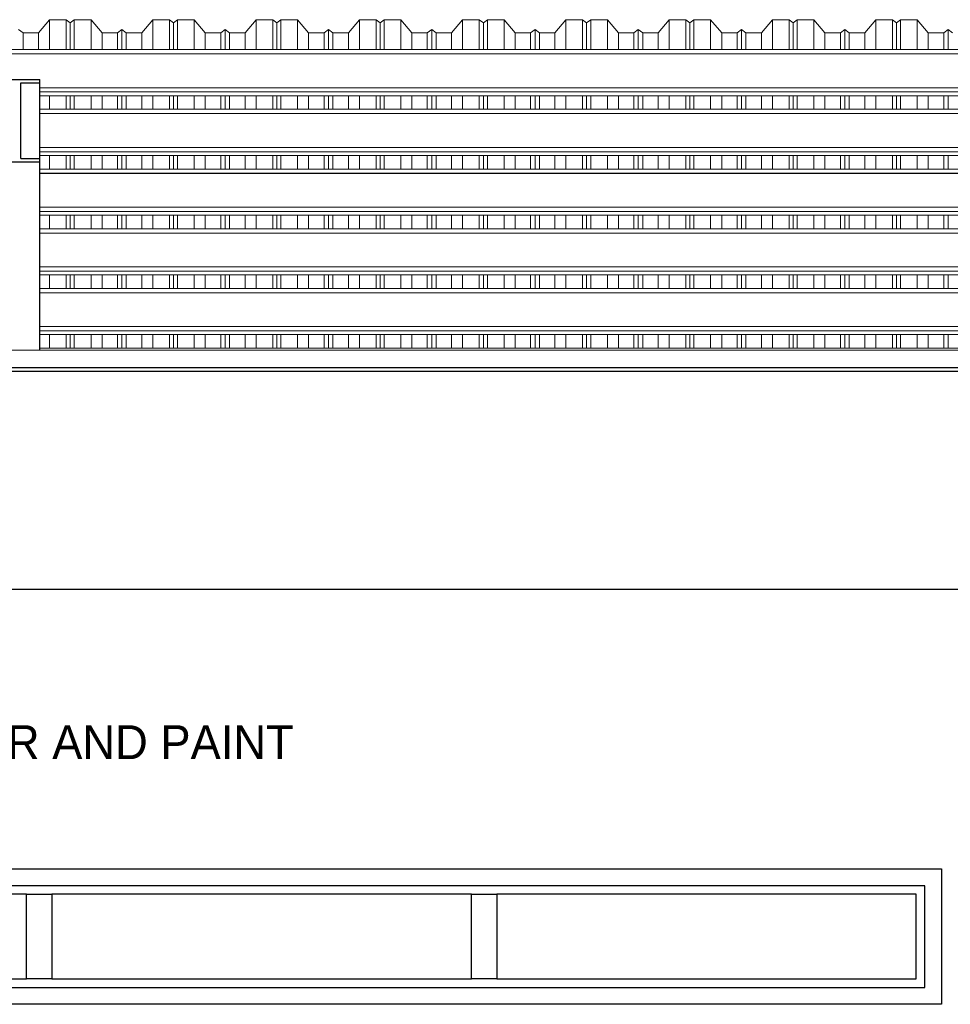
# Model space of a CAD drawing. Header units: millimetres. Extents: x -115474967 to 444143, y -74377 to 241828222.
# Tile 412 of 590: x 60098 to 62846, y -14243 to -11336. Entities that reach past the tile are written whole.
import ezdxf

# ---------------------------------------------------------------- set-up
doc = ezdxf.new("R2010")
doc.units = ezdxf.units.MM
doc.header["$MEASUREMENT"] = 0
doc.linetypes.add('Dashed', pattern=[280, 140, -140])
for name, color, linetype in [('0-ELEV.35', 2, 'Continuous'), ('00-3 Elev 03', 9, 'Continuous'), ('CEIL-PLAN', 7, 'Continuous')]:
    doc.layers.add(name, color=color, linetype=linetype)
for name, color, linetype, lineweight in [('0_Pen_No__2', 7, 'Continuous', 20), ('0_Pen_No__6', 7, 'Continuous', 5), ('2 Roof Lines', 8, 'Dashed', 15)]:
    doc.layers.add(name, color=color, linetype=linetype, lineweight=lineweight)
doc.styles.add('GENERATED_STYLE_1', font='GOTHIC.TTF')

msp = doc.modelspace()

# ---------------------------------------------------------------- linework, layer by layer
at = {"layer": '0-ELEV.35'}
for points in [[(49110.36921, -12362.52542), (65364.90728, -12362.39968)], [(65364.90737, -12374.89968), (49110.36921, -12375.02542)], [(49082.77943, -13017.30121), (65392.71427, -13017.42738)]]:
    msp.add_lwpolyline(points, dxfattribs=at)
at = {"layer": '00-3 Elev 03'}
for p, q in [((57490.72504, -13842.52143), (62820.72502, -13842.52143)), ((62820.72502, -13842.52143), (62820.72502, -13892.52104)), ((62770.72482, -13892.52104), (57540.72466, -13892.52104)), ((62770.72482, -14192.5211), (62770.72482, -13892.52104)), ((62820.72502, -13892.52104), (62820.72502, -14192.5211)), ((60118.22473, -13917.52144), (58879.4749, -13917.52144)), ((60118.22473, -14167.5213), (60118.22473, -13917.52144)), ((60118.22473, -13917.52144), (60193.22474, -13917.52144)), ((60193.22474, -13917.52144), (60193.22474, -14167.5213)), ((61431.97457, -13917.52144), (60193.22474, -13917.52144)), ((61431.97457, -14167.5213), (61431.97457, -13917.52144)), ((61431.97457, -13917.52144), (61506.97459, -13917.52144)), ((61506.97459, -13917.52144), (61506.97459, -14167.5213)), ((62745.72501, -13917.52144), (61506.97459, -13917.52144)), ((62745.72501, -14167.5213), (62745.72501, -13917.52144)), ((58879.4749, -14167.5213), (60118.22473, -14167.5213)), ((60193.22474, -14167.5213), (60118.22473, -14167.5213)), ((60193.22474, -14167.5213), (61431.97457, -14167.5213)), ((61506.97459, -14167.5213), (61431.97457, -14167.5213)), ((61506.97459, -14167.5213), (62745.72501, -14167.5213)), ((57540.72466, -14192.5211), (62770.72482, -14192.5211)), ((62820.72502, -14192.5211), (62820.72502, -14242.52131)), ((62820.72502, -14242.52131), (57490.72504, -14242.52131))]:
    msp.add_line(p, q, dxfattribs=at)
at = {"layer": '0_Pen_No__2', "color": 1, "linetype": 'Continuous', "lineweight": 25}
for p, q in [((60038.00812, -11512.1697), (60158.00826, -11512.16555)), ((60101.10855, -11522.11884), (60158.00826, -11522.11647)), ((60101.10855, -11745.91885), (60101.10855, -11522.11884)), ((60157.75615, -11745.91647), (60158.00826, -11522.11647)), ((60158.00826, -11522.11647), (60158.00826, -11512.16555)), ((60038.00812, -11755.87214), (60158.00826, -11755.86799)), ((60101.10855, -11745.91885), (60158.00826, -11745.91647)), ((60157.38158, -12312.32824), (60158.00826, -11755.86799)), ((60158.00826, -11755.86799), (60158.00826, -11745.91647))]:
    msp.add_line(p, q, dxfattribs=at)
at = {"layer": '2 Roof Lines', "linetype": 'ByBlock', "lineweight": 0, "ltscale": 50}
for p, q in [((60186.13482, -11336.10388), (60153.6346, -11374.69033)), ((60186.13482, -11424.29903), (60186.13482, -11336.10388)), ((60235.38463, -11336.10388), (60186.13482, -11336.10388)), ((60235.38463, -11424.29903), (60235.38463, -11336.10388)), ((60247.38447, -11345.24271), (60235.38463, -11336.10388)), ((60259.3849, -11336.10388), (60247.38447, -11345.24271)), ((60247.38447, -11424.29903), (60247.38447, -11345.24271)), ((60259.3849, -11424.29903), (60259.3849, -11336.10388)), ((60308.63471, -11336.10388), (60259.3849, -11336.10388)), ((60308.63471, -11424.29903), (60308.63471, -11336.10388)), ((60341.13493, -11374.69033), (60308.63471, -11336.10388)), ((60491.13496, -11336.10388), (60458.63474, -11374.69033)), ((60491.13496, -11424.29903), (60491.13496, -11336.10388)), ((60540.38477, -11336.10388), (60491.13496, -11336.10388)), ((60540.38477, -11424.29903), (60540.38477, -11336.10388)), ((60552.38461, -11345.24271), (60540.38477, -11336.10388)), ((60564.38445, -11336.10388), (60552.38461, -11345.24271)), ((60552.38461, -11424.29903), (60552.38461, -11345.24271)), ((60564.38445, -11424.29903), (60564.38445, -11336.10388)), ((60613.63485, -11336.10388), (60564.38445, -11336.10388)), ((60613.63485, -11424.29903), (60613.63485, -11336.10388)), ((60646.13448, -11374.69033), (60613.63485, -11336.10388)), ((60796.13451, -11336.10388), (60763.63488, -11374.69033)), ((60796.13451, -11424.29903), (60796.13451, -11336.10388)), ((60845.38491, -11336.10388), (60796.13451, -11336.10388)), ((60845.38491, -11424.29903), (60845.38491, -11336.10388)), ((60857.38475, -11345.24271), (60845.38491, -11336.10388)), ((60869.38459, -11336.10388), (60857.38475, -11345.24271)), ((60857.38475, -11424.29903), (60857.38475, -11345.24271)), ((60869.38459, -11424.29903), (60869.38459, -11336.10388)), ((60918.6344, -11336.10388), (60869.38459, -11336.10388)), ((60918.6344, -11424.29903), (60918.6344, -11336.10388)), ((60951.13462, -11374.69033), (60918.6344, -11336.10388)), ((61101.13465, -11336.10388), (61068.63443, -11374.69033)), ((61101.13465, -11424.29903), (61101.13465, -11336.10388)), ((61150.38446, -11336.10388), (61101.13465, -11336.10388)), ((61150.38446, -11424.29903), (61150.38446, -11336.10388)), ((61162.38489, -11345.24271), (61150.38446, -11336.10388)), ((61174.38473, -11336.10388), (61162.38489, -11345.24271)), ((61162.38489, -11424.29903), (61162.38489, -11345.24271)), ((61174.38473, -11424.29903), (61174.38473, -11336.10388)), ((61223.63454, -11336.10388), (61174.38473, -11336.10388)), ((61223.63454, -11424.29903), (61223.63454, -11336.10388)), ((61256.13476, -11374.69033), (61223.63454, -11336.10388)), ((61406.13479, -11336.10388), (61373.63457, -11374.69033)), ((61406.13479, -11424.29903), (61406.13479, -11336.10388)), ((61455.3846, -11336.10388), (61406.13479, -11336.10388)), ((61455.3846, -11424.29903), (61455.3846, -11336.10388)), ((61467.38444, -11345.24271), (61455.3846, -11336.10388)), ((61479.38487, -11336.10388), (61467.38444, -11345.24271)), ((61467.38444, -11424.29903), (61467.38444, -11345.24271)), ((61479.38487, -11424.29903), (61479.38487, -11336.10388)), ((61528.63468, -11336.10388), (61479.38487, -11336.10388)), ((61528.63468, -11424.29903), (61528.63468, -11336.10388)), ((61561.1349, -11374.69033), (61528.63468, -11336.10388)), ((61711.13494, -11336.10388), (61678.63471, -11374.69033)), ((61711.13494, -11424.29903), (61711.13494, -11336.10388)), ((61760.38475, -11336.10388), (61711.13494, -11336.10388)), ((61760.38475, -11424.29903), (61760.38475, -11336.10388)), ((61772.38458, -11345.24271), (61760.38475, -11336.10388)), ((61784.38442, -11336.10388), (61772.38458, -11345.24271)), ((61772.38458, -11424.29903), (61772.38458, -11345.24271)), ((61784.38442, -11424.29903), (61784.38442, -11336.10388)), ((61833.63482, -11336.10388), (61784.38442, -11336.10388)), ((61833.63482, -11424.29903), (61833.63482, -11336.10388)), ((61866.13445, -11374.69033), (61833.63482, -11336.10388)), ((62016.13448, -11336.10388), (61983.63485, -11374.69033)), ((62016.13448, -11424.29903), (62016.13448, -11336.10388)), ((62065.38489, -11336.10388), (62016.13448, -11336.10388)), ((62065.38489, -11424.29903), (62065.38489, -11336.10388)), ((62077.38472, -11345.24271), (62065.38489, -11336.10388)), ((62089.38456, -11336.10388), (62077.38472, -11345.24271)), ((62077.38472, -11424.29903), (62077.38472, -11345.24271)), ((62089.38456, -11424.29903), (62089.38456, -11336.10388)), ((62138.63496, -11336.10388), (62089.38456, -11336.10388)), ((62138.63496, -11424.29903), (62138.63496, -11336.10388)), ((62171.13459, -11374.69033), (62138.63496, -11336.10388)), ((62321.13463, -11336.10388), (62288.6344, -11374.69033)), ((62321.13463, -11424.29903), (62321.13463, -11336.10388)), ((62370.38444, -11336.10388), (62321.13463, -11336.10388)), ((62370.38444, -11424.29903), (62370.38444, -11336.10388)), ((62382.38486, -11345.24271), (62370.38444, -11336.10388)), ((62394.3847, -11336.10388), (62382.38486, -11345.24271)), ((62382.38486, -11424.29903), (62382.38486, -11345.24271)), ((62394.3847, -11424.29903), (62394.3847, -11336.10388)), ((62443.63451, -11336.10388), (62394.3847, -11336.10388)), ((62443.63451, -11424.29903), (62443.63451, -11336.10388)), ((62476.13474, -11374.69033), (62443.63451, -11336.10388)), ((62626.13477, -11336.10388), (62593.63454, -11374.69033)), ((62626.13477, -11424.29903), (62626.13477, -11336.10388)), ((62675.38458, -11336.10388), (62626.13477, -11336.10388)), ((62675.38458, -11424.29903), (62675.38458, -11336.10388)), ((62687.38441, -11345.24271), (62675.38458, -11336.10388)), ((62699.38484, -11336.10388), (62687.38441, -11345.24271)), ((62687.38441, -11424.29903), (62687.38441, -11345.24271)), ((62699.38484, -11424.29903), (62699.38484, -11336.10388)), ((62748.63465, -11336.10388), (62699.38484, -11336.10388)), ((62748.63465, -11424.29903), (62748.63465, -11336.10388)), ((62781.13488, -11374.69033), (62748.63465, -11336.10388)), ((60107.88467, -11374.69033), (60094.88469, -11364.78983)), ((60107.88467, -11424.29903), (60107.88467, -11374.69033)), ((60153.6346, -11374.69033), (60107.88467, -11374.69033)), ((60153.6346, -11424.29903), (60153.6346, -11374.69033)), ((60341.13493, -11424.29903), (60341.13493, -11374.69033)), ((60386.88486, -11374.69033), (60341.13493, -11374.69033)), ((60399.88484, -11364.78983), (60386.88486, -11374.69033)), ((60386.88486, -11424.29903), (60386.88486, -11374.69033)), ((60399.88484, -11424.29903), (60399.88484, -11364.78983)), ((60412.88481, -11374.69033), (60399.88484, -11364.78983)), ((60412.88481, -11424.29903), (60412.88481, -11374.69033)), ((60458.63474, -11374.69033), (60412.88481, -11374.69033)), ((60458.63474, -11424.29903), (60458.63474, -11374.69033)), ((60646.13448, -11424.29903), (60646.13448, -11374.69033)), ((60691.88441, -11374.69033), (60646.13448, -11374.69033)), ((60704.88498, -11364.78983), (60691.88441, -11374.69033)), ((60691.88441, -11424.29903), (60691.88441, -11374.69033)), ((60704.88498, -11424.29903), (60704.88498, -11364.78983)), ((60717.88495, -11374.69033), (60704.88498, -11364.78983)), ((60717.88495, -11424.29903), (60717.88495, -11374.69033)), ((60763.63488, -11374.69033), (60717.88495, -11374.69033)), ((60763.63488, -11424.29903), (60763.63488, -11374.69033)), ((60951.13462, -11424.29903), (60951.13462, -11374.69033)), ((60996.88455, -11374.69033), (60951.13462, -11374.69033)), ((61009.88453, -11364.78983), (60996.88455, -11374.69033)), ((60996.88455, -11424.29903), (60996.88455, -11374.69033)), ((61009.88453, -11424.29903), (61009.88453, -11364.78983)), ((61022.8845, -11374.69033), (61009.88453, -11364.78983)), ((61022.8845, -11424.29903), (61022.8845, -11374.69033)), ((61068.63443, -11374.69033), (61022.8845, -11374.69033)), ((61068.63443, -11424.29903), (61068.63443, -11374.69033)), ((61256.13476, -11424.29903), (61256.13476, -11374.69033)), ((61301.8847, -11374.69033), (61256.13476, -11374.69033)), ((61314.88467, -11364.78983), (61301.8847, -11374.69033)), ((61301.8847, -11424.29903), (61301.8847, -11374.69033)), ((61314.88467, -11424.29903), (61314.88467, -11364.78983)), ((61327.88464, -11374.69033), (61314.88467, -11364.78983)), ((61327.88464, -11424.29903), (61327.88464, -11374.69033)), ((61373.63457, -11374.69033), (61327.88464, -11374.69033)), ((61373.63457, -11424.29903), (61373.63457, -11374.69033)), ((61561.1349, -11424.29903), (61561.1349, -11374.69033)), ((61606.88484, -11374.69033), (61561.1349, -11374.69033)), ((61619.88481, -11364.78983), (61606.88484, -11374.69033)), ((61606.88484, -11424.29903), (61606.88484, -11374.69033)), ((61619.88481, -11424.29903), (61619.88481, -11364.78983)), ((61632.88478, -11374.69033), (61619.88481, -11364.78983)), ((61632.88478, -11424.29903), (61632.88478, -11374.69033)), ((61678.63471, -11374.69033), (61632.88478, -11374.69033)), ((61678.63471, -11424.29903), (61678.63471, -11374.69033)), ((61866.13445, -11424.29903), (61866.13445, -11374.69033)), ((61911.88439, -11374.69033), (61866.13445, -11374.69033)), ((61924.88495, -11364.78983), (61911.88439, -11374.69033)), ((61911.88439, -11424.29903), (61911.88439, -11374.69033)), ((61924.88495, -11424.29903), (61924.88495, -11364.78983)), ((61937.88492, -11374.69033), (61924.88495, -11364.78983)), ((61937.88492, -11424.29903), (61937.88492, -11374.69033)), ((61983.63485, -11374.69033), (61937.88492, -11374.69033)), ((61983.63485, -11424.29903), (61983.63485, -11374.69033)), ((62171.13459, -11424.29903), (62171.13459, -11374.69033)), ((62216.88453, -11374.69033), (62171.13459, -11374.69033)), ((62229.8845, -11364.78983), (62216.88453, -11374.69033)), ((62216.88453, -11424.29903), (62216.88453, -11374.69033)), ((62229.8845, -11424.29903), (62229.8845, -11364.78983)), ((62242.88447, -11374.69033), (62229.8845, -11364.78983)), ((62242.88447, -11424.29903), (62242.88447, -11374.69033)), ((62288.6344, -11374.69033), (62242.88447, -11374.69033)), ((62288.6344, -11424.29903), (62288.6344, -11374.69033)), ((62476.13474, -11424.29903), (62476.13474, -11374.69033)), ((62521.88467, -11374.69033), (62476.13474, -11374.69033)), ((62534.88464, -11364.78983), (62521.88467, -11374.69033)), ((62521.88467, -11424.29903), (62521.88467, -11374.69033)), ((62534.88464, -11424.29903), (62534.88464, -11364.78983)), ((62547.88461, -11374.69033), (62534.88464, -11364.78983)), ((62547.88461, -11424.29903), (62547.88461, -11374.69033)), ((62593.63454, -11374.69033), (62547.88461, -11374.69033)), ((62593.63454, -11424.29903), (62593.63454, -11374.69033)), ((62781.13488, -11424.29903), (62781.13488, -11374.69033)), ((62826.88481, -11374.69033), (62781.13488, -11374.69033)), ((62839.88478, -11364.78983), (62826.88481, -11374.69033)), ((62826.88481, -11424.29903), (62826.88481, -11374.69033)), ((62839.88478, -11424.29903), (62839.88478, -11364.78983)), ((62852.88475, -11374.69033), (62839.88478, -11364.78983)), ((79309.88767, -11424.29903), (48226.58147, -11424.29903)), ((65392.71427, -11436.80605), (48226.58147, -11436.80605)), ((65392.71427, -11437.15367), (48226.58147, -11437.15367)), ((63787.99109, -11536.86282), (60157.99165, -11536.86282)), ((63787.96498, -11560.39624), (60157.96555, -11560.39624)), ((63787.97744, -11549.36984), (60157.97741, -11549.36984)), ((60186.13482, -11600.62585), (60186.13482, -11560.39624)), ((60235.38463, -11600.62585), (60235.38463, -11560.39624)), ((60247.38447, -11600.62585), (60247.38447, -11560.39624)), ((60259.3849, -11600.62585), (60259.3849, -11560.39624)), ((60308.63471, -11600.62585), (60308.63471, -11560.39624)), ((60341.13493, -11600.62585), (60341.13493, -11560.39624)), ((60386.88486, -11600.62585), (60386.88486, -11560.39624)), ((60399.88484, -11600.62585), (60399.88484, -11560.39624)), ((60412.88481, -11600.62585), (60412.88481, -11560.39624)), ((60458.63474, -11600.62585), (60458.63474, -11560.39624)), ((60491.13496, -11600.62585), (60491.13496, -11560.39624)), ((60540.38477, -11600.62585), (60540.38477, -11560.39624)), ((60552.38461, -11600.62585), (60552.38461, -11560.39624)), ((60564.38445, -11600.62585), (60564.38445, -11560.39624)), ((60613.63485, -11600.62585), (60613.63485, -11560.39624)), ((60646.13448, -11600.62585), (60646.13448, -11560.39624)), ((60691.88441, -11600.62585), (60691.88441, -11560.39624)), ((60704.88498, -11600.62585), (60704.88498, -11560.39624)), ((60717.88495, -11600.62585), (60717.88495, -11560.39624)), ((60763.63488, -11600.62585), (60763.63488, -11560.39624)), ((60796.13451, -11600.62585), (60796.13451, -11560.39624)), ((60845.38491, -11600.62585), (60845.38491, -11560.39624)), ((60857.38475, -11600.62585), (60857.38475, -11560.39624)), ((60869.38459, -11600.62585), (60869.38459, -11560.39624)), ((60918.6344, -11600.62585), (60918.6344, -11560.39624)), ((60951.13462, -11600.62585), (60951.13462, -11560.39624)), ((60996.88455, -11600.62585), (60996.88455, -11560.39624)), ((61009.88453, -11600.62585), (61009.88453, -11560.39624)), ((61022.8845, -11600.62585), (61022.8845, -11560.39624)), ((61068.63443, -11600.62585), (61068.63443, -11560.39624)), ((61101.13465, -11600.62585), (61101.13465, -11560.39624)), ((61150.38446, -11600.62585), (61150.38446, -11560.39624)), ((61162.38489, -11600.62585), (61162.38489, -11560.39624)), ((61174.38473, -11600.62585), (61174.38473, -11560.39624)), ((61223.63454, -11600.62585), (61223.63454, -11560.39624)), ((61256.13476, -11600.62585), (61256.13476, -11560.39624)), ((61301.8847, -11600.62585), (61301.8847, -11560.39624)), ((61314.88467, -11600.62585), (61314.88467, -11560.39624)), ((61327.88464, -11600.62585), (61327.88464, -11560.39624)), ((61373.63457, -11600.62585), (61373.63457, -11560.39624)), ((61406.13479, -11600.62585), (61406.13479, -11560.39624)), ((61455.3846, -11600.62585), (61455.3846, -11560.39624)), ((61467.38444, -11600.62585), (61467.38444, -11560.39624)), ((61479.38487, -11600.62585), (61479.38487, -11560.39624)), ((61528.63468, -11600.62585), (61528.63468, -11560.39624)), ((61561.1349, -11600.62585), (61561.1349, -11560.39624)), ((61606.88484, -11600.62585), (61606.88484, -11560.39624)), ((61619.88481, -11600.62585), (61619.88481, -11560.39624)), ((61632.88478, -11600.62585), (61632.88478, -11560.39624)), ((61678.63471, -11600.62585), (61678.63471, -11560.39624)), ((61711.13494, -11600.62585), (61711.13494, -11560.39624)), ((61760.38475, -11600.62585), (61760.38475, -11560.39624)), ((61772.38458, -11600.62585), (61772.38458, -11560.39624)), ((61784.38442, -11600.62585), (61784.38442, -11560.39624)), ((61833.63482, -11600.62585), (61833.63482, -11560.39624)), ((61866.13445, -11600.62585), (61866.13445, -11560.39624)), ((61911.88439, -11600.62585), (61911.88439, -11560.39624)), ((61924.88495, -11600.62585), (61924.88495, -11560.39624)), ((61937.88492, -11600.62585), (61937.88492, -11560.39624)), ((61983.63485, -11600.62585), (61983.63485, -11560.39624)), ((62016.13448, -11600.62585), (62016.13448, -11560.39624)), ((62065.38489, -11600.62585), (62065.38489, -11560.39624)), ((62077.38472, -11600.62585), (62077.38472, -11560.39624)), ((62089.38456, -11600.62585), (62089.38456, -11560.39624)), ((62138.63496, -11600.62585), (62138.63496, -11560.39624)), ((62171.13459, -11600.62585), (62171.13459, -11560.39624)), ((62216.88453, -11600.62585), (62216.88453, -11560.39624)), ((62229.8845, -11600.62585), (62229.8845, -11560.39624)), ((62242.88447, -11600.62585), (62242.88447, -11560.39624)), ((62288.6344, -11600.62585), (62288.6344, -11560.39624)), ((62321.13463, -11600.62585), (62321.13463, -11560.39624)), ((62370.38444, -11600.62585), (62370.38444, -11560.39624)), ((62382.38486, -11600.62585), (62382.38486, -11560.39624)), ((62394.3847, -11600.62585), (62394.3847, -11560.39624)), ((62443.63451, -11600.62585), (62443.63451, -11560.39624)), ((62476.13474, -11600.62585), (62476.13474, -11560.39624)), ((62521.88467, -11600.62585), (62521.88467, -11560.39624)), ((62534.88464, -11600.62585), (62534.88464, -11560.39624)), ((62547.88461, -11600.62585), (62547.88461, -11560.39624)), ((62593.63454, -11600.62585), (62593.63454, -11560.39624)), ((62626.13477, -11600.62585), (62626.13477, -11560.39624)), ((62675.38458, -11600.62585), (62675.38458, -11560.39624)), ((62687.38441, -11600.62585), (62687.38441, -11560.39624)), ((62699.38484, -11600.62585), (62699.38484, -11560.39624)), ((62748.63465, -11600.62585), (62748.63465, -11560.39624)), ((62781.13488, -11600.62585), (62781.13488, -11560.39624)), ((62826.88481, -11600.62585), (62826.88481, -11560.39624)), ((62839.88478, -11600.62585), (62839.88478, -11560.39624)), ((63787.90566, -11613.13288), (60157.90564, -11613.13288)), ((63787.90507, -11613.4799), (60157.90564, -11613.4799)), ((63787.91931, -11600.62585), (60157.91987, -11600.62585)), ((63787.76626, -11736.72306), (60157.76683, -11736.72306)), ((63787.77872, -11725.69608), (60157.77928, -11725.69608)), ((63787.79296, -11713.18905), (60157.79293, -11713.18905)), ((60186.13482, -11776.95209), (60186.13482, -11736.72306)), ((60235.38463, -11776.95209), (60235.38463, -11736.72306)), ((60247.38447, -11776.95209), (60247.38447, -11736.72306)), ((60259.3849, -11776.95209), (60259.3849, -11736.72306)), ((60308.63471, -11776.95209), (60308.63471, -11736.72306)), ((60341.13493, -11776.95209), (60341.13493, -11736.72306)), ((60386.88486, -11776.95209), (60386.88486, -11736.72306)), ((60399.88484, -11776.95209), (60399.88484, -11736.72306)), ((60412.88481, -11776.95209), (60412.88481, -11736.72306)), ((60458.63474, -11776.95209), (60458.63474, -11736.72306)), ((60491.13496, -11776.95209), (60491.13496, -11736.72306)), ((60540.38477, -11776.95209), (60540.38477, -11736.72306)), ((60552.38461, -11776.95209), (60552.38461, -11736.72306)), ((60564.38445, -11776.95209), (60564.38445, -11736.72306)), ((60613.63485, -11776.95209), (60613.63485, -11736.72306)), ((60646.13448, -11776.95209), (60646.13448, -11736.72306)), ((60691.88441, -11776.95209), (60691.88441, -11736.72306)), ((60704.88498, -11776.95209), (60704.88498, -11736.72306)), ((60717.88495, -11776.95209), (60717.88495, -11736.72306)), ((60763.63488, -11776.95209), (60763.63488, -11736.72306)), ((60796.13451, -11776.95209), (60796.13451, -11736.72306)), ((60845.38491, -11776.95209), (60845.38491, -11736.72306)), ((60857.38475, -11776.95209), (60857.38475, -11736.72306)), ((60869.38459, -11776.95209), (60869.38459, -11736.72306)), ((60918.6344, -11776.95209), (60918.6344, -11736.72306)), ((60951.13462, -11776.95209), (60951.13462, -11736.72306)), ((60996.88455, -11776.95209), (60996.88455, -11736.72306)), ((61009.88453, -11776.95209), (61009.88453, -11736.72306)), ((61022.8845, -11776.95209), (61022.8845, -11736.72306)), ((61068.63443, -11776.95209), (61068.63443, -11736.72306)), ((61101.13465, -11776.95209), (61101.13465, -11736.72306)), ((61150.38446, -11776.95209), (61150.38446, -11736.72306)), ((61162.38489, -11776.95209), (61162.38489, -11736.72306)), ((61174.38473, -11776.95209), (61174.38473, -11736.72306)), ((61223.63454, -11776.95209), (61223.63454, -11736.72306)), ((61256.13476, -11776.95209), (61256.13476, -11736.72306)), ((61301.8847, -11776.95209), (61301.8847, -11736.72306)), ((61314.88467, -11776.95209), (61314.88467, -11736.72306)), ((61327.88464, -11776.95209), (61327.88464, -11736.72306)), ((61373.63457, -11776.95209), (61373.63457, -11736.72306)), ((61406.13479, -11776.95209), (61406.13479, -11736.72306)), ((61455.3846, -11776.95209), (61455.3846, -11736.72306)), ((61467.38444, -11776.95209), (61467.38444, -11736.72306)), ((61479.38487, -11776.95209), (61479.38487, -11736.72306)), ((61528.63468, -11776.95209), (61528.63468, -11736.72306)), ((61561.1349, -11776.95209), (61561.1349, -11736.72306)), ((61606.88484, -11776.95209), (61606.88484, -11736.72306)), ((61619.88481, -11776.95209), (61619.88481, -11736.72306)), ((61632.88478, -11776.95209), (61632.88478, -11736.72306)), ((61678.63471, -11776.95209), (61678.63471, -11736.72306)), ((61711.13494, -11776.95209), (61711.13494, -11736.72306)), ((61760.38475, -11776.95209), (61760.38475, -11736.72306)), ((61772.38458, -11776.95209), (61772.38458, -11736.72306)), ((61784.38442, -11776.95209), (61784.38442, -11736.72306)), ((61833.63482, -11776.95209), (61833.63482, -11736.72306)), ((61866.13445, -11776.95209), (61866.13445, -11736.72306)), ((61911.88439, -11776.95209), (61911.88439, -11736.72306)), ((61924.88495, -11776.95209), (61924.88495, -11736.72306)), ((61937.88492, -11776.95209), (61937.88492, -11736.72306)), ((61983.63485, -11776.95209), (61983.63485, -11736.72306)), ((62016.13448, -11776.95209), (62016.13448, -11736.72306)), ((62065.38489, -11776.95209), (62065.38489, -11736.72306)), ((62077.38472, -11776.95209), (62077.38472, -11736.72306)), ((62089.38456, -11776.95209), (62089.38456, -11736.72306)), ((62138.63496, -11776.95209), (62138.63496, -11736.72306)), ((62171.13459, -11776.95209), (62171.13459, -11736.72306)), ((62216.88453, -11776.95209), (62216.88453, -11736.72306)), ((62229.8845, -11776.95209), (62229.8845, -11736.72306)), ((62242.88447, -11776.95209), (62242.88447, -11736.72306)), ((62288.6344, -11776.95209), (62288.6344, -11736.72306)), ((62321.13463, -11776.95209), (62321.13463, -11736.72306)), ((62370.38444, -11776.95209), (62370.38444, -11736.72306)), ((62382.38486, -11776.95209), (62382.38486, -11736.72306)), ((62394.3847, -11776.95209), (62394.3847, -11736.72306)), ((62443.63451, -11776.95209), (62443.63451, -11736.72306)), ((62476.13474, -11776.95209), (62476.13474, -11736.72306)), ((62521.88467, -11776.95209), (62521.88467, -11736.72306)), ((62534.88464, -11776.95209), (62534.88464, -11736.72306)), ((62547.88461, -11776.95209), (62547.88461, -11736.72306)), ((62593.63454, -11776.95209), (62593.63454, -11736.72306)), ((62626.13477, -11776.95209), (62626.13477, -11736.72306)), ((62675.38458, -11776.95209), (62675.38458, -11736.72306)), ((62687.38441, -11776.95209), (62687.38441, -11736.72306)), ((62699.38484, -11776.95209), (62699.38484, -11736.72306)), ((62748.63465, -11776.95209), (62748.63465, -11736.72306)), ((62781.13488, -11776.95209), (62781.13488, -11736.72306)), ((62826.88481, -11776.95209), (62826.88481, -11736.72306)), ((62839.88478, -11776.95209), (62839.88478, -11736.72306)), ((63787.70694, -11789.45911), (60157.97029, -11789.45911)), ((63787.70635, -11789.80672), (60157.97029, -11789.80672)), ((63787.72059, -11776.95209), (60157.98453, -11776.95209)), ((63787.56754, -11913.0493), (60157.83149, -11913.0493)), ((63787.58, -11902.0229), (60157.84394, -11902.0229)), ((63787.59423, -11889.51588), (60157.85759, -11889.51588)), ((60186.13482, -11953.27891), (60186.13482, -11913.0493)), ((60235.38463, -11953.27891), (60235.38463, -11913.0493)), ((60247.38447, -11953.27891), (60247.38447, -11913.0493)), ((60259.3849, -11953.27891), (60259.3849, -11913.0493)), ((60308.63471, -11953.27891), (60308.63471, -11913.0493)), ((60341.13493, -11953.27891), (60341.13493, -11913.0493)), ((60386.88486, -11953.27891), (60386.88486, -11913.0493)), ((60399.88484, -11953.27891), (60399.88484, -11913.0493)), ((60412.88481, -11953.27891), (60412.88481, -11913.0493)), ((60458.63474, -11953.27891), (60458.63474, -11913.0493)), ((60491.13496, -11953.27891), (60491.13496, -11913.0493)), ((60540.38477, -11953.27891), (60540.38477, -11913.0493)), ((60552.38461, -11953.27891), (60552.38461, -11913.0493)), ((60564.38445, -11953.27891), (60564.38445, -11913.0493)), ((60613.63485, -11953.27891), (60613.63485, -11913.0493)), ((60646.13448, -11953.27891), (60646.13448, -11913.0493)), ((60691.88441, -11953.27891), (60691.88441, -11913.0493)), ((60704.88498, -11953.27891), (60704.88498, -11913.0493)), ((60717.88495, -11953.27891), (60717.88495, -11913.0493)), ((60763.63488, -11953.27891), (60763.63488, -11913.0493)), ((60796.13451, -11953.27891), (60796.13451, -11913.0493)), ((60845.38491, -11953.27891), (60845.38491, -11913.0493)), ((60857.38475, -11953.27891), (60857.38475, -11913.0493)), ((60869.38459, -11953.27891), (60869.38459, -11913.0493)), ((60918.6344, -11953.27891), (60918.6344, -11913.0493)), ((60951.13462, -11953.27891), (60951.13462, -11913.0493)), ((60996.88455, -11953.27891), (60996.88455, -11913.0493)), ((61009.88453, -11953.27891), (61009.88453, -11913.0493)), ((61022.8845, -11953.27891), (61022.8845, -11913.0493)), ((61068.63443, -11953.27891), (61068.63443, -11913.0493)), ((61101.13465, -11953.27891), (61101.13465, -11913.0493)), ((61150.38446, -11953.27891), (61150.38446, -11913.0493)), ((61162.38489, -11953.27891), (61162.38489, -11913.0493)), ((61174.38473, -11953.27891), (61174.38473, -11913.0493)), ((61223.63454, -11953.27891), (61223.63454, -11913.0493)), ((61256.13476, -11953.27891), (61256.13476, -11913.0493)), ((61301.8847, -11953.27891), (61301.8847, -11913.0493)), ((61314.88467, -11953.27891), (61314.88467, -11913.0493)), ((61327.88464, -11953.27891), (61327.88464, -11913.0493)), ((61373.63457, -11953.27891), (61373.63457, -11913.0493)), ((61406.13479, -11953.27891), (61406.13479, -11913.0493)), ((61455.3846, -11953.27891), (61455.3846, -11913.0493)), ((61467.38444, -11953.27891), (61467.38444, -11913.0493)), ((61479.38487, -11953.27891), (61479.38487, -11913.0493)), ((61528.63468, -11953.27891), (61528.63468, -11913.0493)), ((61561.1349, -11953.27891), (61561.1349, -11913.0493)), ((61606.88484, -11953.27891), (61606.88484, -11913.0493)), ((61619.88481, -11953.27891), (61619.88481, -11913.0493)), ((61632.88478, -11953.27891), (61632.88478, -11913.0493)), ((61678.63471, -11953.27891), (61678.63471, -11913.0493)), ((61711.13494, -11953.27891), (61711.13494, -11913.0493)), ((61760.38475, -11953.27891), (61760.38475, -11913.0493)), ((61772.38458, -11953.27891), (61772.38458, -11913.0493)), ((61784.38442, -11953.27891), (61784.38442, -11913.0493)), ((61833.63482, -11953.27891), (61833.63482, -11913.0493)), ((61866.13445, -11953.27891), (61866.13445, -11913.0493)), ((61911.88439, -11953.27891), (61911.88439, -11913.0493)), ((61924.88495, -11953.27891), (61924.88495, -11913.0493)), ((61937.88492, -11953.27891), (61937.88492, -11913.0493)), ((61983.63485, -11953.27891), (61983.63485, -11913.0493)), ((62016.13448, -11953.27891), (62016.13448, -11913.0493)), ((62065.38489, -11953.27891), (62065.38489, -11913.0493)), ((62077.38472, -11953.27891), (62077.38472, -11913.0493)), ((62089.38456, -11953.27891), (62089.38456, -11913.0493)), ((62138.63496, -11953.27891), (62138.63496, -11913.0493)), ((62171.13459, -11953.27891), (62171.13459, -11913.0493)), ((62216.88453, -11953.27891), (62216.88453, -11913.0493)), ((62229.8845, -11953.27891), (62229.8845, -11913.0493)), ((62242.88447, -11953.27891), (62242.88447, -11913.0493)), ((62288.6344, -11953.27891), (62288.6344, -11913.0493)), ((62321.13463, -11953.27891), (62321.13463, -11913.0493)), ((62370.38444, -11953.27891), (62370.38444, -11913.0493)), ((62382.38486, -11953.27891), (62382.38486, -11913.0493)), ((62394.3847, -11953.27891), (62394.3847, -11913.0493)), ((62443.63451, -11953.27891), (62443.63451, -11913.0493)), ((62476.13474, -11953.27891), (62476.13474, -11913.0493)), ((62521.88467, -11953.27891), (62521.88467, -11913.0493)), ((62534.88464, -11953.27891), (62534.88464, -11913.0493)), ((62547.88461, -11953.27891), (62547.88461, -11913.0493)), ((62593.63454, -11953.27891), (62593.63454, -11913.0493)), ((62626.13477, -11953.27891), (62626.13477, -11913.0493)), ((62675.38458, -11953.27891), (62675.38458, -11913.0493)), ((62687.38441, -11953.27891), (62687.38441, -11913.0493)), ((62699.38484, -11953.27891), (62699.38484, -11913.0493)), ((62748.63465, -11953.27891), (62748.63465, -11913.0493)), ((62781.13488, -11953.27891), (62781.13488, -11913.0493)), ((62826.88481, -11953.27891), (62826.88481, -11913.0493)), ((62839.88478, -11953.27891), (62839.88478, -11913.0493)), ((63787.50763, -11966.13296), (60157.77157, -11966.13296)), ((63787.50822, -11965.78593), (60157.77217, -11965.78593)), ((63787.52246, -11953.27891), (60157.78581, -11953.27891)), ((63787.36882, -12089.37612), (60157.63276, -12089.37612)), ((63787.38128, -12078.34913), (60157.64522, -12078.34913)), ((63787.39551, -12065.84211), (60157.65946, -12065.84211)), ((60186.13482, -12129.60515), (60186.13482, -12089.37612)), ((60235.38463, -12129.60515), (60235.38463, -12089.37612)), ((60247.38447, -12129.60515), (60247.38447, -12089.37612)), ((60259.3849, -12129.60515), (60259.3849, -12089.37612)), ((60308.63471, -12129.60515), (60308.63471, -12089.37612)), ((60341.13493, -12129.60515), (60341.13493, -12089.37612)), ((60386.88486, -12129.60515), (60386.88486, -12089.37612)), ((60399.88484, -12129.60515), (60399.88484, -12089.37612)), ((60412.88481, -12129.60515), (60412.88481, -12089.37612)), ((60458.63474, -12129.60515), (60458.63474, -12089.37612)), ((60491.13496, -12129.60515), (60491.13496, -12089.37612)), ((60540.38477, -12129.60515), (60540.38477, -12089.37612)), ((60552.38461, -12129.60515), (60552.38461, -12089.37612)), ((60564.38445, -12129.60515), (60564.38445, -12089.37612)), ((60613.63485, -12129.60515), (60613.63485, -12089.37612)), ((60646.13448, -12129.60515), (60646.13448, -12089.37612)), ((60691.88441, -12129.60515), (60691.88441, -12089.37612)), ((60704.88498, -12129.60515), (60704.88498, -12089.37612)), ((60717.88495, -12129.60515), (60717.88495, -12089.37612)), ((60763.63488, -12129.60515), (60763.63488, -12089.37612)), ((60796.13451, -12129.60515), (60796.13451, -12089.37612)), ((60845.38491, -12129.60515), (60845.38491, -12089.37612)), ((60857.38475, -12129.60515), (60857.38475, -12089.37612)), ((60869.38459, -12129.60515), (60869.38459, -12089.37612)), ((60918.6344, -12129.60515), (60918.6344, -12089.37612)), ((60951.13462, -12129.60515), (60951.13462, -12089.37612)), ((60996.88455, -12129.60515), (60996.88455, -12089.37612)), ((61009.88453, -12129.60515), (61009.88453, -12089.37612)), ((61022.8845, -12129.60515), (61022.8845, -12089.37612)), ((61068.63443, -12129.60515), (61068.63443, -12089.37612)), ((61101.13465, -12129.60515), (61101.13465, -12089.37612)), ((61150.38446, -12129.60515), (61150.38446, -12089.37612)), ((61162.38489, -12129.60515), (61162.38489, -12089.37612)), ((61174.38473, -12129.60515), (61174.38473, -12089.37612)), ((61223.63454, -12129.60515), (61223.63454, -12089.37612)), ((61256.13476, -12129.60515), (61256.13476, -12089.37612)), ((61301.8847, -12129.60515), (61301.8847, -12089.37612)), ((61314.88467, -12129.60515), (61314.88467, -12089.37612)), ((61327.88464, -12129.60515), (61327.88464, -12089.37612)), ((61373.63457, -12129.60515), (61373.63457, -12089.37612)), ((61406.13479, -12129.60515), (61406.13479, -12089.37612)), ((61455.3846, -12129.60515), (61455.3846, -12089.37612)), ((61467.38444, -12129.60515), (61467.38444, -12089.37612)), ((61479.38487, -12129.60515), (61479.38487, -12089.37612)), ((61528.63468, -12129.60515), (61528.63468, -12089.37612)), ((61561.1349, -12129.60515), (61561.1349, -12089.37612)), ((61606.88484, -12129.60515), (61606.88484, -12089.37612)), ((61619.88481, -12129.60515), (61619.88481, -12089.37612)), ((61632.88478, -12129.60515), (61632.88478, -12089.37612)), ((61678.63471, -12129.60515), (61678.63471, -12089.37612)), ((61711.13494, -12129.60515), (61711.13494, -12089.37612)), ((61760.38475, -12129.60515), (61760.38475, -12089.37612)), ((61772.38458, -12129.60515), (61772.38458, -12089.37612)), ((61784.38442, -12129.60515), (61784.38442, -12089.37612)), ((61833.63482, -12129.60515), (61833.63482, -12089.37612)), ((61866.13445, -12129.60515), (61866.13445, -12089.37612)), ((61911.88439, -12129.60515), (61911.88439, -12089.37612)), ((61924.88495, -12129.60515), (61924.88495, -12089.37612)), ((61937.88492, -12129.60515), (61937.88492, -12089.37612)), ((61983.63485, -12129.60515), (61983.63485, -12089.37612)), ((62016.13448, -12129.60515), (62016.13448, -12089.37612)), ((62065.38489, -12129.60515), (62065.38489, -12089.37612)), ((62077.38472, -12129.60515), (62077.38472, -12089.37612)), ((62089.38456, -12129.60515), (62089.38456, -12089.37612)), ((62138.63496, -12129.60515), (62138.63496, -12089.37612)), ((62171.13459, -12129.60515), (62171.13459, -12089.37612)), ((62216.88453, -12129.60515), (62216.88453, -12089.37612)), ((62229.8845, -12129.60515), (62229.8845, -12089.37612)), ((62242.88447, -12129.60515), (62242.88447, -12089.37612)), ((62288.6344, -12129.60515), (62288.6344, -12089.37612)), ((62321.13463, -12129.60515), (62321.13463, -12089.37612)), ((62370.38444, -12129.60515), (62370.38444, -12089.37612)), ((62382.38486, -12129.60515), (62382.38486, -12089.37612)), ((62394.3847, -12129.60515), (62394.3847, -12089.37612)), ((62443.63451, -12129.60515), (62443.63451, -12089.37612)), ((62476.13474, -12129.60515), (62476.13474, -12089.37612)), ((62521.88467, -12129.60515), (62521.88467, -12089.37612)), ((62534.88464, -12129.60515), (62534.88464, -12089.37612)), ((62547.88461, -12129.60515), (62547.88461, -12089.37612)), ((62593.63454, -12129.60515), (62593.63454, -12089.37612)), ((62626.13477, -12129.60515), (62626.13477, -12089.37612)), ((62675.38458, -12129.60515), (62675.38458, -12089.37612)), ((62687.38441, -12129.60515), (62687.38441, -12089.37612)), ((62699.38484, -12129.60515), (62699.38484, -12089.37612)), ((62748.63465, -12129.60515), (62748.63465, -12089.37612)), ((62781.13488, -12129.60515), (62781.13488, -12089.37612)), ((62826.88481, -12129.60515), (62826.88481, -12089.37612)), ((62839.88478, -12129.60515), (62839.88478, -12089.37612)), ((63787.30891, -12142.45919), (60157.57285, -12142.45919)), ((63787.3095, -12142.11217), (60157.57344, -12142.11217)), ((63787.32374, -12129.60515), (60157.58709, -12129.60515)), ((63787.18255, -12254.67596), (60157.4465, -12254.67596)), ((63787.19679, -12242.16834), (60157.46074, -12242.16834)), ((63787.1701, -12265.70235), (60157.43404, -12265.70235)), ((60186.13482, -12305.93138), (60186.13482, -12265.70235)), ((60235.38463, -12305.93138), (60235.38463, -12265.70235)), ((60247.38447, -12305.93138), (60247.38447, -12265.70235)), ((60259.3849, -12305.93138), (60259.3849, -12265.70235)), ((60308.63471, -12305.93138), (60308.63471, -12265.70235)), ((60341.13493, -12305.93138), (60341.13493, -12265.70235)), ((60386.88486, -12305.93138), (60386.88486, -12265.70235)), ((60399.88484, -12305.93138), (60399.88484, -12265.70235)), ((60412.88481, -12305.93138), (60412.88481, -12265.70235)), ((60458.63474, -12305.93138), (60458.63474, -12265.70235)), ((60491.13496, -12305.93138), (60491.13496, -12265.70235)), ((60540.38477, -12305.93138), (60540.38477, -12265.70235)), ((60552.38461, -12305.93138), (60552.38461, -12265.70235)), ((60564.38445, -12305.93138), (60564.38445, -12265.70235)), ((60613.63485, -12305.93138), (60613.63485, -12265.70235)), ((60646.13448, -12305.93138), (60646.13448, -12265.70235)), ((60691.88441, -12305.93138), (60691.88441, -12265.70235)), ((60704.88498, -12305.93138), (60704.88498, -12265.70235)), ((60717.88495, -12305.93138), (60717.88495, -12265.70235)), ((60763.63488, -12305.93138), (60763.63488, -12265.70235)), ((60796.13451, -12305.93138), (60796.13451, -12265.70235)), ((60845.38491, -12305.93138), (60845.38491, -12265.70235)), ((60857.38475, -12305.93138), (60857.38475, -12265.70235)), ((60869.38459, -12305.93138), (60869.38459, -12265.70235)), ((60918.6344, -12305.93138), (60918.6344, -12265.70235)), ((60951.13462, -12305.93138), (60951.13462, -12265.70235)), ((60996.88455, -12305.93138), (60996.88455, -12265.70235)), ((61009.88453, -12305.93138), (61009.88453, -12265.70235)), ((61022.8845, -12305.93138), (61022.8845, -12265.70235)), ((61068.63443, -12305.93138), (61068.63443, -12265.70235)), ((61101.13465, -12305.93138), (61101.13465, -12265.70235)), ((61150.38446, -12305.93138), (61150.38446, -12265.70235)), ((61162.38489, -12305.93138), (61162.38489, -12265.70235)), ((61174.38473, -12305.93138), (61174.38473, -12265.70235)), ((61223.63454, -12305.93138), (61223.63454, -12265.70235)), ((61256.13476, -12305.93138), (61256.13476, -12265.70235)), ((61301.8847, -12305.93138), (61301.8847, -12265.70235)), ((61314.88467, -12305.93138), (61314.88467, -12265.70235)), ((61327.88464, -12305.93138), (61327.88464, -12265.70235)), ((61373.63457, -12305.93138), (61373.63457, -12265.70235)), ((61406.13479, -12305.93138), (61406.13479, -12265.70235)), ((61455.3846, -12305.93138), (61455.3846, -12265.70235)), ((61467.38444, -12305.93138), (61467.38444, -12265.70235)), ((61479.38487, -12305.93138), (61479.38487, -12265.70235)), ((61528.63468, -12305.93138), (61528.63468, -12265.70235)), ((61561.1349, -12305.93138), (61561.1349, -12265.70235)), ((61606.88484, -12305.93138), (61606.88484, -12265.70235)), ((61619.88481, -12305.93138), (61619.88481, -12265.70235)), ((61632.88478, -12305.93138), (61632.88478, -12265.70235)), ((61678.63471, -12305.93138), (61678.63471, -12265.70235)), ((61711.13494, -12305.93138), (61711.13494, -12265.70235)), ((61760.38475, -12305.93138), (61760.38475, -12265.70235)), ((61772.38458, -12305.93138), (61772.38458, -12265.70235)), ((61784.38442, -12305.93138), (61784.38442, -12265.70235)), ((61833.63482, -12305.93138), (61833.63482, -12265.70235)), ((61866.13445, -12305.93138), (61866.13445, -12265.70235)), ((61911.88439, -12305.93138), (61911.88439, -12265.70235)), ((61924.88495, -12305.93138), (61924.88495, -12265.70235)), ((61937.88492, -12305.93138), (61937.88492, -12265.70235)), ((61983.63485, -12305.93138), (61983.63485, -12265.70235)), ((62016.13448, -12305.93138), (62016.13448, -12265.70235)), ((62065.38489, -12305.93138), (62065.38489, -12265.70235)), ((62077.38472, -12305.93138), (62077.38472, -12265.70235)), ((62089.38456, -12305.93138), (62089.38456, -12265.70235)), ((62138.63496, -12305.93138), (62138.63496, -12265.70235)), ((62171.13459, -12305.93138), (62171.13459, -12265.70235)), ((62216.88453, -12305.93138), (62216.88453, -12265.70235)), ((62229.8845, -12305.93138), (62229.8845, -12265.70235)), ((62242.88447, -12305.93138), (62242.88447, -12265.70235)), ((62288.6344, -12305.93138), (62288.6344, -12265.70235)), ((62321.13463, -12305.93138), (62321.13463, -12265.70235)), ((62370.38444, -12305.93138), (62370.38444, -12265.70235)), ((62382.38486, -12305.93138), (62382.38486, -12265.70235)), ((62394.3847, -12305.93138), (62394.3847, -12265.70235)), ((62443.63451, -12305.93138), (62443.63451, -12265.70235)), ((62476.13474, -12305.93138), (62476.13474, -12265.70235)), ((62521.88467, -12305.93138), (62521.88467, -12265.70235)), ((62534.88464, -12305.93138), (62534.88464, -12265.70235)), ((62547.88461, -12305.93138), (62547.88461, -12265.70235)), ((62593.63454, -12305.93138), (62593.63454, -12265.70235)), ((62626.13477, -12305.93138), (62626.13477, -12265.70235)), ((62675.38458, -12305.93138), (62675.38458, -12265.70235)), ((62687.38441, -12305.93138), (62687.38441, -12265.70235)), ((62699.38484, -12305.93138), (62699.38484, -12265.70235)), ((62748.63465, -12305.93138), (62748.63465, -12265.70235)), ((62781.13488, -12305.93138), (62781.13488, -12265.70235)), ((62826.88481, -12305.93138), (62826.88481, -12265.70235)), ((62839.88478, -12305.93138), (62839.88478, -12265.70235)), ((63787.12501, -12305.93138), (60157.38896, -12305.93138))]:
    msp.add_line(p, q, dxfattribs=at)
at = {"layer": 'CEIL-PLAN', "elevation": 100.61506}
msp.add_lwpolyline([(65364.90817, -12312.32824), (49110.36921, -12312.06837)], dxfattribs=at)

# ---------------------------------------------------------------- texts
at = {"layer": '0_Pen_No__6', "color": 7, "linetype": 'Continuous', "lineweight": 5, "insert": (59547.49805, -13520.21538), "char_height": 100, "attachment_point": 7, "style": 'GENERATED_STYLE_1'}
msp.add_mtext('\\A1;{\\pql;\\fCentury Gothic|b0|i0|c0|p34;PLASTER AND PAINT}', dxfattribs=at)

doc.saveas('drawing.dxf')
